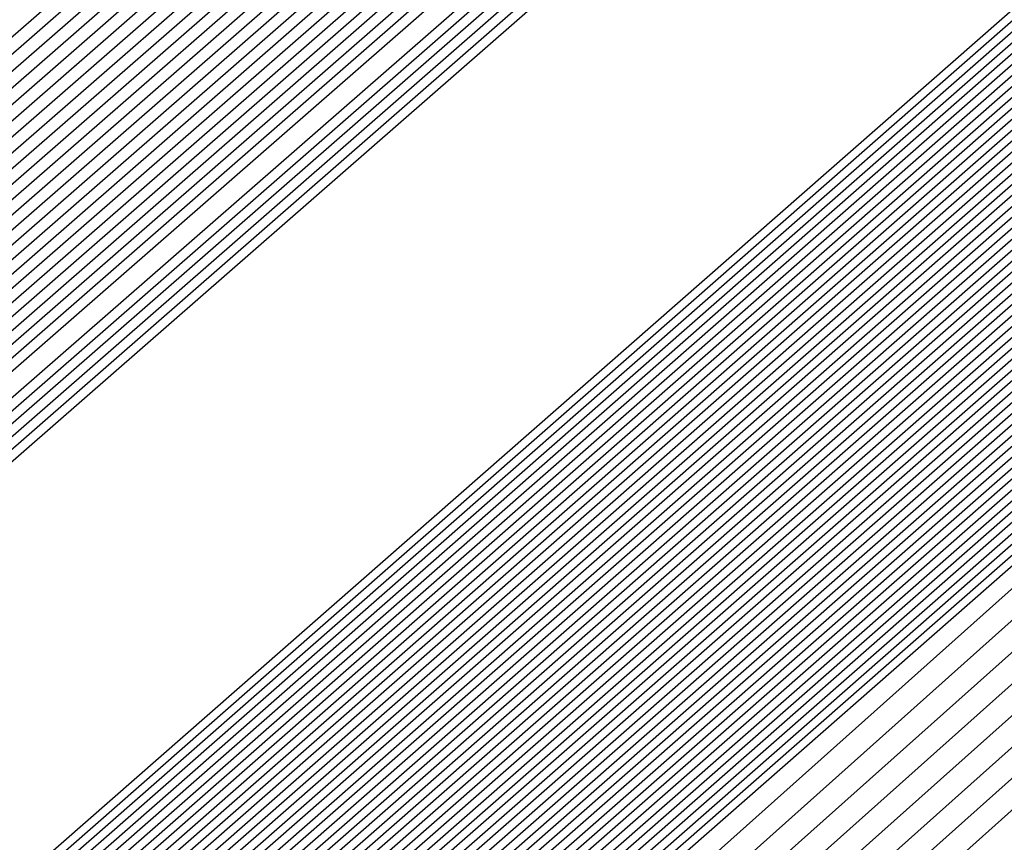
# Model space of a CAD drawing. Extents: x 3249832 to 3255657, y 13789405 to 13793316.
# Tile 817 of 1056: x 3253209.3033 to 3253209.3921, y 13791258.3118 to 13791258.386. Entities that reach past the tile are written whole.
import ezdxf

# ---------------------------------------------------------------- set-up
doc = ezdxf.new("R2010")
doc.units = 0
doc.header["$LTSCALE"] = 100
doc.header["$MEASUREMENT"] = 0
for name, color, linetype in [('GRATIO_03231_CON', 1, 'CONTINUOUS'), ('GRATIO_0323_ICON', 1, 'CONTINUOUS'), ('TARGETS_EAST', 7, 'CONTINUOUS')]:
    doc.layers.add(name, color=color, linetype=linetype)

# ---------------------------------------------------------------- blocks, each defined once
blk = doc.blocks.new('Gratio_032316_contours')
at = {"layer": 'GRATIO_03231_CON', "color": 1, "linetype": 'Continuous', "flags": 128}
for points in [[(3253179.550267, 13791232.395029), (3253186.874414, 13791238.770013), (3253201.477501, 13791251.518979), (3253219.208231, 13791267.007142), (3253234.457627, 13791280.32933), (3253243.000283, 13791287.791533), (3253246.145111, 13791290.544398), (3253246.584601, 13791290.949743), (3253247.021869, 13791291.379004), (3253250.202537, 13791294.242122), (3253258.882853, 13791301.95866), (3253274.442625, 13791315.738665), (3253292.755901, 13791331.954127), (3253308.320283, 13791345.767528)], [(3253180.165438, 13791232.938016), (3253187.284875, 13791239.131551), (3253201.725162, 13791251.736777), (3253219.339021, 13791267.122277), (3253234.513145, 13791280.378622), (3253243.016437, 13791287.806466), (3253246.146682, 13791290.546762), (3253246.583888, 13791290.950539), (3253247.016449, 13791291.376392), (3253250.166335, 13791294.21318), (3253258.763902, 13791301.857324), (3253274.176051, 13791315.507242), (3253292.315837, 13791331.569332), (3253307.732852, 13791345.251979)], [(3253180.780609, 13791233.481003), (3253187.695336, 13791239.493089), (3253201.972823, 13791251.954576), (3253219.469811, 13791267.237409), (3253234.568663, 13791280.427913), (3253243.03259, 13791287.821399), (3253246.148254, 13791290.549125), (3253246.583174, 13791290.951335), (3253247.01103, 13791291.37378), (3253250.130132, 13791294.184237), (3253258.64495, 13791301.755989), (3253273.909475, 13791315.27582), (3253291.875768, 13791331.184533), (3253307.145422, 13791344.736429)], [(3253181.395779, 13791234.02399), (3253188.105796, 13791239.854627), (3253202.220483, 13791252.172373), (3253219.600605, 13791267.352541), (3253234.62418, 13791280.477205), (3253243.048743, 13791287.836333), (3253246.149825, 13791290.551488), (3253246.582461, 13791290.952131), (3253247.00561, 13791291.371168), (3253250.09393, 13791294.155295), (3253258.525999, 13791301.654654), (3253273.642899, 13791315.044399), (3253291.435703, 13791330.799734), (3253306.557991, 13791344.22088)], [(3253182.62612, 13791235.109965), (3253188.926717, 13791240.577703), (3253202.715805, 13791252.60797), (3253219.862185, 13791267.582808), (3253234.735216, 13791280.575787), (3253243.08105, 13791287.8662), (3253246.152968, 13791290.556214), (3253246.581034, 13791290.953723), (3253246.994771, 13791291.365943), (3253250.021525, 13791294.09741), (3253258.288097, 13791301.451983), (3253273.109746, 13791314.581556), (3253290.555574, 13791330.03014), (3253305.383131, 13791343.18978)], [(3253183.241291, 13791235.652952), (3253189.337178, 13791240.939241), (3253202.963466, 13791252.825768), (3253219.992975, 13791267.69794), (3253234.790735, 13791280.625079), (3253243.097204, 13791287.881133), (3253246.154539, 13791290.558578), (3253246.58032, 13791290.954518), (3253246.989352, 13791291.363331), (3253249.985323, 13791294.068467), (3253258.169146, 13791301.350649), (3253272.843172, 13791314.350135), (3253290.115509, 13791329.645341), (3253304.7957, 13791342.67423)], [(3253189.747638, 13791241.300779), (3253203.211127, 13791253.043565), (3253220.123765, 13791267.813075), (3253234.846252, 13791280.67437), (3253243.113357, 13791287.896066), (3253246.15611, 13791290.560941), (3253246.579607, 13791290.955314), (3253246.983932, 13791291.360719), (3253249.94912, 13791294.039525), (3253258.050194, 13791301.249313), (3253272.576596, 13791314.118713), (3253289.67544, 13791329.260546), (3253304.208269, 13791342.15868)], [(3253190.158098, 13791241.662317), (3253203.458788, 13791253.261364), (3253220.254555, 13791267.928207), (3253234.90177, 13791280.723661), (3253243.129511, 13791287.911), (3253246.157681, 13791290.563304), (3253246.578894, 13791290.95611), (3253246.978513, 13791291.358107), (3253249.912918, 13791294.010583), (3253257.931243, 13791301.147978), (3253272.31002, 13791313.88729), (3253289.235376, 13791328.875747), (3253303.620839, 13791341.64313)], [(3253190.979019, 13791242.385393), (3253203.954109, 13791253.696959), (3253220.516135, 13791268.158471), (3253235.012806, 13791280.822244), (3253243.161817, 13791287.940867), (3253246.160824, 13791290.56803), (3253246.577467, 13791290.957702), (3253246.967674, 13791291.352882), (3253249.840514, 13791293.952698), (3253257.693341, 13791300.945308), (3253271.776867, 13791313.424447), (3253288.355246, 13791328.106153), (3253302.445978, 13791340.612031)], [(3253191.38948, 13791242.746931), (3253204.20177, 13791253.914758), (3253220.646925, 13791268.273606), (3253235.068324, 13791280.871536), (3253243.177971, 13791287.9558), (3253246.162395, 13791290.570393), (3253246.576753, 13791290.958498), (3253246.962254, 13791291.35027), (3253249.804311, 13791293.923755), (3253257.57439, 13791300.843972), (3253271.510293, 13791313.193026), (3253287.915181, 13791327.721354), (3253301.858547, 13791340.096481)], [(3253191.79994, 13791243.108469), (3253204.449431, 13791254.132556), (3253220.777718, 13791268.388738), (3253235.123841, 13791280.920827), (3253243.194124, 13791287.970733), (3253246.163966, 13791290.572756), (3253246.57604, 13791290.959294), (3253246.956835, 13791291.347658), (3253249.768109, 13791293.894813), (3253257.455439, 13791300.742638), (3253271.243717, 13791312.961604), (3253287.475113, 13791327.336555), (3253301.271117, 13791339.580931)], [(3253192.210401, 13791243.470007), (3253204.697094, 13791254.350353), (3253220.908508, 13791268.50387), (3253235.179359, 13791280.970118), (3253243.210278, 13791287.985667), (3253246.165538, 13791290.57512), (3253246.575327, 13791290.96009), (3253246.951415, 13791291.345046), (3253249.731907, 13791293.86587), (3253257.336487, 13791300.641302), (3253270.977141, 13791312.730183), (3253287.035048, 13791326.95176), (3253300.683687, 13791339.065381)], [(3253193.031322, 13791244.193083), (3253205.192416, 13791254.78595), (3253221.170088, 13791268.734137), (3253235.290395, 13791281.068701), (3253243.242584, 13791288.015534), (3253246.16868, 13791290.579846), (3253246.5739, 13791290.961682), (3253246.940576, 13791291.339821), (3253249.659502, 13791293.807986), (3253257.098584, 13791300.438633), (3253270.443991, 13791312.26734), (3253286.154919, 13791326.182162), (3253299.508825, 13791338.034281)], [(3253193.441782, 13791244.554621), (3253205.440077, 13791255.003749), (3253221.300878, 13791268.849269), (3253235.345913, 13791281.117993), (3253243.258738, 13791288.030467), (3253246.170251, 13791290.582209), (3253246.573186, 13791290.962478), (3253246.935157, 13791291.337209), (3253249.623299, 13791293.779043), (3253256.979633, 13791300.337297), (3253270.177414, 13791312.035917), (3253285.714854, 13791325.797367), (3253298.921395, 13791337.518731)], [(3253193.852242, 13791244.916159), (3253205.687737, 13791255.221545), (3253221.431668, 13791268.964404), (3253235.401431, 13791281.167285), (3253243.274891, 13791288.045401), (3253246.171823, 13791290.584572), (3253246.572473, 13791290.963274), (3253246.929737, 13791291.334597), (3253249.587097, 13791293.750101), (3253256.860682, 13791300.235963), (3253269.910838, 13791311.804496), (3253285.274785, 13791325.412568), (3253298.333965, 13791337.003182)], [(3253194.262703, 13791245.277697), (3253205.935398, 13791255.439344), (3253221.562458, 13791269.079536), (3253235.456949, 13791281.216576), (3253243.291045, 13791288.060334), (3253246.173394, 13791290.586935), (3253246.571759, 13791290.96407), (3253246.924318, 13791291.331985), (3253249.550895, 13791293.721158), (3253256.741731, 13791300.134627), (3253269.644262, 13791311.573074), (3253284.834721, 13791325.027769), (3253297.746534, 13791336.487632)], [(3253195.083624, 13791246.000773), (3253206.43072, 13791255.874939), (3253221.824042, 13791269.3098), (3253235.567984, 13791281.315159), (3253243.323351, 13791288.090201), (3253246.176536, 13791290.591662), (3253246.570333, 13791290.965662), (3253246.913479, 13791291.32676), (3253249.47849, 13791293.663273), (3253256.503828, 13791299.931957), (3253269.111112, 13791311.110231), (3253283.954591, 13791324.258175), (3253296.571673, 13791335.456532)], [(3253195.494084, 13791246.362311), (3253206.678381, 13791256.092738), (3253221.954832, 13791269.424935), (3253235.623502, 13791281.36445), (3253243.339505, 13791288.105134), (3253246.178108, 13791290.594025), (3253246.569619, 13791290.966458), (3253246.908059, 13791291.324148), (3253249.442288, 13791293.634331), (3253256.384877, 13791299.830622), (3253268.844536, 13791310.87881), (3253283.514522, 13791323.873376), (3253295.984243, 13791334.940982)], [(3253195.904545, 13791246.72385), (3253206.926042, 13791256.310537), (3253222.085622, 13791269.540067), (3253235.67902, 13791281.413742), (3253243.355658, 13791288.120068), (3253246.179679, 13791290.596388), (3253246.568906, 13791290.967254), (3253246.90264, 13791291.321536), (3253249.406086, 13791293.605388), (3253256.265926, 13791299.729286), (3253268.57796, 13791310.647389), (3253283.074458, 13791323.488581), (3253295.396812, 13791334.425433)]]:
    blk.add_lwpolyline(points, dxfattribs=at)
at = {"layer": 'GRATIO_03231_CON', "color": 5, "linetype": 'Continuous', "flags": 128}
for points in [[(3253178.319926, 13791231.309054), (3253186.053494, 13791238.046937), (3253200.982177, 13791251.083383), (3253218.946651, 13791266.776878), (3253234.346592, 13791280.230748), (3253242.967977, 13791287.761666), (3253246.141969, 13791290.539672), (3253246.586028, 13791290.948151), (3253247.021068, 13791291.373941), (3253250.18182, 13791294.217704), (3253258.80647, 13791301.883558), (3253274.269372, 13791315.565571), (3253292.489554, 13791331.617619), (3253308.022214, 13791345.183537)], [(3253177.704756, 13791230.766067), (3253185.643033, 13791237.685398), (3253200.734516, 13791250.865585), (3253218.815861, 13791266.661746), (3253234.291074, 13791280.181456), (3253242.951823, 13791287.746732), (3253246.140397, 13791290.537309), (3253246.586741, 13791290.947355), (3253247.014362, 13791291.365837), (3253250.12102, 13791294.160915), (3253258.59804, 13791301.695547), (3253273.796257, 13791315.143359), (3253291.704555, 13791330.920638), (3253306.971337, 13791344.254342)], [(3253177.089585, 13791230.22308), (3253185.232573, 13791237.323861), (3253200.486855, 13791250.647788), (3253218.685071, 13791266.546611), (3253234.235555, 13791280.132165), (3253242.93567, 13791287.731799), (3253246.138826, 13791290.534946), (3253246.587455, 13791290.946559), (3253247.007656, 13791291.357733), (3253250.060221, 13791294.104125), (3253258.389611, 13791301.507537), (3253273.323142, 13791314.721148), (3253290.919561, 13791330.223658), (3253305.920461, 13791343.325148)], [(3253176.474414, 13791229.680093), (3253184.822112, 13791236.962323), (3253200.239195, 13791250.429989), (3253218.554281, 13791266.431479), (3253234.180037, 13791280.082873), (3253242.919516, 13791287.716865), (3253246.137255, 13791290.532583), (3253246.588168, 13791290.945763), (3253247.000951, 13791291.349628), (3253249.999421, 13791294.047336), (3253258.181181, 13791301.319527), (3253272.850028, 13791314.298938), (3253290.134562, 13791329.526677), (3253304.869584, 13791342.395954)], [(3253175.244073, 13791228.594119), (3253184.001191, 13791236.239247), (3253199.743873, 13791249.994392), (3253218.292697, 13791266.201212), (3253234.069002, 13791279.984291), (3253242.887209, 13791287.686999), (3253246.134112, 13791290.527856), (3253246.589595, 13791290.944171), (3253246.987539, 13791291.33342), (3253249.877822, 13791293.933757), (3253257.764321, 13791300.943507), (3253271.903798, 13791313.454514), (3253288.564569, 13791328.132716), (3253302.767831, 13791340.537565)], [(3253196.577061, 13791247.036147), (3253203.471051, 13791253.193803), (3253218.759506, 13791266.601258), (3253234.069714, 13791279.984133), (3253242.887716, 13791287.686623), (3253246.134624, 13791290.527313), (3253246.590308, 13791290.943375), (3253246.980833, 13791291.325315), (3253249.817023, 13791293.876967), (3253257.555891, 13791300.755497), (3253271.430682, 13791313.032305), (3253287.77957, 13791327.435736), (3253301.716954, 13791339.608371)], [(3253196.710569, 13791247.152543), (3253203.58621, 13791253.293811), (3253218.83398, 13791266.665582), (3253234.103448, 13791280.012829), (3253242.898008, 13791287.694797), (3253246.136358, 13791290.527838), (3253246.591022, 13791290.942579), (3253246.974128, 13791291.317211), (3253249.756224, 13791293.820178), (3253257.347461, 13791300.567486), (3253270.957567, 13791312.610093), (3253286.994572, 13791326.738755), (3253300.666077, 13791338.679176)], [(3253196.844077, 13791247.26894), (3253203.701371, 13791253.393818), (3253218.908454, 13791266.729905), (3253234.137183, 13791280.041526), (3253242.9083, 13791287.702971), (3253246.138093, 13791290.528363), (3253246.591735, 13791290.941783), (3253246.967422, 13791291.309107), (3253249.695424, 13791293.763388), (3253257.139032, 13791300.379476), (3253270.484453, 13791312.187881), (3253286.209573, 13791326.041774), (3253299.615201, 13791337.749981)], [(3253197.111093, 13791247.501735), (3253203.931691, 13791253.593836), (3253219.057401, 13791266.858547), (3253234.204654, 13791280.09892), (3253242.928884, 13791287.71932), (3253246.141561, 13791290.529414), (3253246.593162, 13791290.940191), (3253246.954011, 13791291.292898), (3253249.573825, 13791293.649809), (3253256.722172, 13791300.003456), (3253269.538223, 13791311.34346), (3253284.63958, 13791324.647813), (3253297.513447, 13791335.891592)], [(3253197.244601, 13791247.618131), (3253204.046851, 13791253.693843), (3253219.131875, 13791266.92287), (3253234.238388, 13791280.127617), (3253242.939176, 13791287.727494), (3253246.143296, 13791290.529939), (3253246.593875, 13791290.939395), (3253246.947305, 13791291.284794), (3253249.513026, 13791293.59302), (3253256.513742, 13791299.815445), (3253269.065109, 13791310.92125), (3253283.854581, 13791323.950833), (3253296.46257, 13791334.962398)], [(3253197.378109, 13791247.734529), (3253204.162012, 13791253.793851), (3253219.206348, 13791266.987193), (3253234.272124, 13791280.156313), (3253242.949468, 13791287.735668), (3253246.14503, 13791290.530465), (3253246.594589, 13791290.9386), (3253246.940599, 13791291.27669), (3253249.452226, 13791293.53623), (3253256.305312, 13791299.627435), (3253268.591994, 13791310.499038), (3253283.069583, 13791323.253852), (3253295.411694, 13791334.033204)], [(3253197.511617, 13791247.850926), (3253204.277171, 13791253.893859), (3253219.280822, 13791267.051512), (3253234.305859, 13791280.18501), (3253242.95976, 13791287.743843), (3253246.146765, 13791290.53099), (3253246.595302, 13791290.937804), (3253246.933893, 13791291.268586), (3253249.391427, 13791293.479441), (3253256.096882, 13791299.439425), (3253268.118879, 13791310.076826), (3253282.284588, 13791322.55687), (3253294.360818, 13791333.104009)], [(3253197.778633, 13791248.083719), (3253204.507492, 13791254.093876), (3253219.429769, 13791267.180159), (3253234.373329, 13791280.242404), (3253242.980343, 13791287.760191), (3253246.150233, 13791290.532041), (3253246.596729, 13791290.936212), (3253246.920482, 13791291.252377), (3253249.269828, 13791293.365862), (3253255.680023, 13791299.063404), (3253267.172648, 13791309.232405), (3253280.714591, 13791321.162909), (3253292.259064, 13791331.24562), (3253298.86322, 13791336.863506)], [(3253197.912141, 13791248.200117), (3253204.622651, 13791254.193883), (3253219.504243, 13791267.244478), (3253234.407064, 13791280.271101), (3253242.990635, 13791287.768365), (3253246.151968, 13791290.532566), (3253246.597442, 13791290.935416), (3253246.913776, 13791291.244273), (3253249.209028, 13791293.309072), (3253255.471593, 13791298.875394), (3253266.699533, 13791308.810193), (3253279.929596, 13791320.465926), (3253291.208188, 13791330.316426), (3253297.66843, 13791335.812021)], [(3253198.045649, 13791248.316514), (3253204.737812, 13791254.293891), (3253219.578716, 13791267.308801), (3253234.440798, 13791280.299798), (3253243.000927, 13791287.77654), (3253246.153702, 13791290.533091), (3253246.598156, 13791290.93462), (3253246.907071, 13791291.236168), (3253249.148229, 13791293.252283), (3253255.263163, 13791298.687384), (3253266.226419, 13791308.387983), (3253279.144597, 13791319.768946), (3253290.157311, 13791329.387232), (3253296.473639, 13791334.760535)], [(3253198.179157, 13791248.43291), (3253204.852971, 13791254.393901), (3253219.65319, 13791267.373124), (3253234.474533, 13791280.328495), (3253243.011219, 13791287.784714), (3253246.155437, 13791290.533616), (3253246.598869, 13791290.933824), (3253246.900365, 13791291.228064), (3253249.087429, 13791293.195493), (3253255.054733, 13791298.499374), (3253265.753304, 13791307.965772), (3253278.359599, 13791319.071965), (3253289.106434, 13791328.458038), (3253295.27885, 13791333.70905)], [(3253198.446173, 13791248.665705), (3253205.083292, 13791254.593916), (3253219.802137, 13791267.501766), (3253234.542003, 13791280.385889), (3253243.031803, 13791287.801062), (3253246.158905, 13791290.534667), (3253246.600296, 13791290.932232), (3253246.886954, 13791291.211856), (3253248.96583, 13791293.081914), (3253254.637874, 13791298.123353), (3253264.807075, 13791307.12135), (3253276.789604, 13791317.678004), (3253287.004681, 13791326.599649), (3253292.889269, 13791331.606079), (3253295.951331, 13791334.070942)], [(3253198.579681, 13791248.782102), (3253205.198453, 13791254.693924), (3253219.876611, 13791267.566089), (3253234.575738, 13791280.414585), (3253243.042095, 13791287.809237), (3253246.16064, 13791290.535192), (3253246.60101, 13791290.931436), (3253246.880248, 13791291.203751), (3253248.905031, 13791293.025125), (3253254.429444, 13791297.935343), (3253264.33396, 13791306.699138), (3253276.004607, 13791316.981023), (3253285.953804, 13791325.670454), (3253291.694479, 13791330.554594), (3253294.7416, 13791333.011419)], [(3253198.713189, 13791248.898498), (3253205.313612, 13791254.793933), (3253219.951085, 13791267.630412), (3253234.609474, 13791280.443283), (3253243.052387, 13791287.817411), (3253246.162374, 13791290.535718), (3253246.601723, 13791290.93064), (3253246.873542, 13791291.195647), (3253248.844232, 13791292.968335), (3253254.221014, 13791297.747333), (3253263.860844, 13791306.276928), (3253275.21961, 13791316.284043), (3253284.902928, 13791324.74126), (3253290.499689, 13791329.503109), (3253293.53187, 13791331.951897)], [(3253198.846697, 13791249.014895), (3253205.428774, 13791254.893941), (3253220.025558, 13791267.694732), (3253234.643209, 13791280.47198), (3253243.062679, 13791287.825585), (3253246.164109, 13791290.536243), (3253246.602436, 13791290.929844), (3253246.866836, 13791291.187543), (3253248.783432, 13791292.911546), (3253254.012584, 13791297.559322), (3253263.387729, 13791305.854716), (3253274.434612, 13791315.58706), (3253283.852051, 13791323.812065), (3253289.304899, 13791328.451623), (3253292.322139, 13791330.892375), (3253295.398785, 13791333.387147)], [(3253199.113713, 13791249.247691), (3253205.659094, 13791255.093956), (3253220.174506, 13791267.823378), (3253234.710679, 13791280.529373), (3253243.083262, 13791287.841934), (3253246.167577, 13791290.537293), (3253246.603863, 13791290.928252), (3253246.853425, 13791291.171334), (3253248.661833, 13791292.797967), (3253253.595725, 13791297.183302), (3253262.4415, 13791305.010294), (3253272.864616, 13791314.193099), (3253281.750298, 13791321.953677), (3253286.915319, 13791326.348653), (3253289.902678, 13791328.77333), (3253293.186926, 13791331.457682)], [(3253199.247221, 13791249.364086), (3253205.774253, 13791255.193966), (3253220.248979, 13791267.887697), (3253234.744414, 13791280.558071), (3253243.093554, 13791287.850108), (3253246.169312, 13791290.537819), (3253246.604577, 13791290.927456), (3253246.846719, 13791291.16323), (3253248.601034, 13791292.741177), (3253253.387295, 13791296.995292), (3253261.968385, 13791304.588083), (3253272.07962, 13791313.496119), (3253280.699421, 13791321.024482), (3253285.720529, 13791325.297167), (3253288.692948, 13791327.713808), (3253292.080997, 13791330.492949), (3253297.619173, 13791335.1971)], [(3253199.380729, 13791249.480484), (3253205.889415, 13791255.293974), (3253220.323453, 13791267.95202), (3253234.778148, 13791280.586767), (3253243.103846, 13791287.858282), (3253246.171046, 13791290.538344), (3253246.60529, 13791290.92666), (3253246.840014, 13791291.155126), (3253248.540234, 13791292.684388), (3253253.178865, 13791296.807282), (3253261.495269, 13791304.165872), (3253271.294621, 13791312.799138), (3253279.648544, 13791320.095288), (3253284.525739, 13791324.245682), (3253287.483217, 13791326.654286), (3253290.975067, 13791329.528217), (3253296.715246, 13791334.410219)], [(3253199.514237, 13791249.596881), (3253206.004574, 13791255.393981), (3253220.397926, 13791268.016343), (3253234.811884, 13791280.615464), (3253243.114138, 13791287.866456), (3253246.172781, 13791290.538869), (3253246.606003, 13791290.925864), (3253246.833308, 13791291.147021), (3253248.479435, 13791292.627598), (3253252.970435, 13791296.619271), (3253261.022155, 13791303.743661), (3253270.509624, 13791312.102158), (3253278.597668, 13791319.166094), (3253283.330949, 13791323.194197), (3253286.273487, 13791325.594763), (3253289.869138, 13791328.563484), (3253295.81132, 13791333.62334)], [(3253199.781252, 13791249.829674), (3253206.234894, 13791255.593998), (3253220.546874, 13791268.144986), (3253234.879353, 13791280.672858), (3253243.134722, 13791287.882805), (3253246.176249, 13791290.53992), (3253246.60743, 13791290.924272), (3253246.819896, 13791291.130813), (3253248.357836, 13791292.514019), (3253252.553575, 13791296.243251), (3253260.075926, 13791302.899239), (3253268.939629, 13791310.708195), (3253276.495915, 13791317.307705), (3253280.941369, 13791321.091226), (3253283.854026, 13791323.475719), (3253287.657279, 13791326.63402), (3253294.003467, 13791332.049579)], [(3253199.91476, 13791249.946072), (3253206.350054, 13791255.694006), (3253220.621347, 13791268.209309), (3253234.913089, 13791280.701555), (3253243.145014, 13791287.890979), (3253246.177984, 13791290.540445), (3253246.608144, 13791290.923477), (3253246.813191, 13791291.122709), (3253248.297036, 13791292.45723), (3253252.345146, 13791296.055241), (3253259.60281, 13791302.477028), (3253268.154633, 13791310.011214), (3253275.445038, 13791316.37851), (3253279.746579, 13791320.03974), (3253282.644295, 13791322.416197), (3253286.55135, 13791325.669287), (3253293.099541, 13791331.2627), (3253300.795214, 13791337.869235)], [(3253200.048268, 13791250.062469), (3253206.465215, 13791255.794014), (3253220.695821, 13791268.273632), (3253234.946824, 13791280.730252), (3253243.155306, 13791287.899153), (3253246.179718, 13791290.540971), (3253246.608857, 13791290.922681), (3253246.806485, 13791291.114604), (3253248.236237, 13791292.40044), (3253252.136716, 13791295.86723), (3253259.129695, 13791302.054816), (3253267.369634, 13791309.314234), (3253274.394161, 13791315.449316), (3253278.551789, 13791318.988255), (3253281.434565, 13791321.356674), (3253285.44542, 13791324.704555), (3253292.195614, 13791330.475819), (3253300.12972, 13791337.290156)], [(3253200.181776, 13791250.178867), (3253206.580374, 13791255.894021), (3253220.770295, 13791268.337951), (3253234.980558, 13791280.758949), (3253243.165597, 13791287.907327), (3253246.181453, 13791290.541496), (3253246.609571, 13791290.921885), (3253246.799779, 13791291.1065), (3253248.175437, 13791292.34365), (3253251.928286, 13791295.67922), (3253258.656581, 13791301.632605), (3253266.584637, 13791308.617253), (3253273.343284, 13791314.520121), (3253277.356999, 13791317.93677), (3253280.224834, 13791320.297152), (3253284.339491, 13791323.739822), (3253291.291688, 13791329.688939), (3253299.464229, 13791336.711079)], [(3253200.448792, 13791250.41166), (3253206.810695, 13791256.094039), (3253220.919242, 13791268.466597), (3253235.048029, 13791280.816343), (3253243.186181, 13791287.923676), (3253246.184922, 13791290.542546), (3253246.610997, 13791290.920293), (3253246.786368, 13791291.090291), (3253248.053838, 13791292.230072), (3253251.511426, 13791295.3032), (3253257.71035, 13791300.788183), (3253265.014642, 13791307.223292), (3253271.241531, 13791312.661733), (3253274.967419, 13791315.833799), (3253277.805373, 13791318.178108), (3253282.127631, 13791321.810358), (3253289.483835, 13791328.115179), (3253298.133244, 13791335.552923)], [(3253200.5823, 13791250.528057), (3253206.925856, 13791256.194046), (3253220.993715, 13791268.530917), (3253235.081764, 13791280.845039), (3253243.196473, 13791287.93185), (3253246.186656, 13791290.543072), (3253246.611711, 13791290.919497), (3253246.779662, 13791291.082187), (3253247.993039, 13791292.173282), (3253251.302996, 13791295.11519), (3253257.237236, 13791300.365972), (3253264.229644, 13791306.52631), (3253270.190655, 13791311.732538), (3253273.772629, 13791314.782314), (3253276.595643, 13791317.118585), (3253281.021702, 13791320.845625), (3253288.579908, 13791327.328299), (3253297.467752, 13791334.973846)], [(3253200.715808, 13791250.644455), (3253207.041015, 13791256.294056), (3253221.068189, 13791268.59524), (3253235.115498, 13791280.873737), (3253243.206765, 13791287.940024), (3253246.18839, 13791290.543597), (3253246.612424, 13791290.918701), (3253246.772956, 13791291.074083), (3253247.93224, 13791292.116492), (3253251.094567, 13791294.927179), (3253256.764121, 13791299.943761), (3253263.444647, 13791305.82933), (3253269.139778, 13791310.803344), (3253272.577839, 13791313.730828), (3253275.385912, 13791316.059063), (3253279.915773, 13791319.880893), (3253287.675982, 13791326.541418), (3253296.802261, 13791334.394769)], [(3253200.849316, 13791250.760851), (3253207.156176, 13791256.394064), (3253221.142663, 13791268.659563), (3253235.149234, 13791280.902434), (3253243.217057, 13791287.948199), (3253246.190125, 13791290.544122), (3253246.613138, 13791290.917905), (3253246.766251, 13791291.065979), (3253247.87144, 13791292.059703), (3253250.886137, 13791294.739169), (3253256.291006, 13791299.52155), (3253262.659648, 13791305.132348), (3253268.088901, 13791309.87415), (3253271.383048, 13791312.679343), (3253274.176182, 13791314.999541), (3253278.809843, 13791318.91616), (3253286.772056, 13791325.754539), (3253296.136767, 13791333.81569)], [(3253201.116332, 13791250.993646), (3253207.386497, 13791256.594079), (3253221.29161, 13791268.788205), (3253235.216703, 13791280.959827), (3253243.237641, 13791287.964547), (3253246.193594, 13791290.545173), (3253246.614564, 13791290.916313), (3253246.752839, 13791291.04977), (3253247.749841, 13791291.946124), (3253250.469277, 13791294.363148), (3253255.344776, 13791298.677128), (3253261.089654, 13791303.738387), (3253265.987148, 13791308.015761), (3253268.993468, 13791310.576372), (3253271.756721, 13791312.880496), (3253276.597984, 13791316.986696), (3253284.964203, 13791324.180778), (3253294.805784, 13791332.657536)], [(3253201.24984, 13791251.110043), (3253207.501656, 13791256.694088), (3253221.366084, 13791268.852528), (3253235.250439, 13791280.988525), (3253243.247933, 13791287.972721), (3253246.195328, 13791290.545698), (3253246.615278, 13791290.915517), (3253246.746134, 13791291.041666), (3253247.689042, 13791291.889334), (3253250.260847, 13791294.175138), (3253254.871662, 13791298.254917), (3253260.304656, 13791303.041406), (3253264.936271, 13791307.086566), (3253267.798678, 13791309.524887), (3253270.54699, 13791311.820974), (3253275.492055, 13791316.021963), (3253284.060277, 13791323.393899), (3253294.140291, 13791332.078457)], [(3253201.383348, 13791251.226439), (3253207.616817, 13791256.794096), (3253221.440557, 13791268.916851), (3253235.284174, 13791281.017221), (3253243.258224, 13791287.980896), (3253246.197062, 13791290.546223), (3253246.615991, 13791290.914721), (3253246.739428, 13791291.033562), (3253247.628242, 13791291.832545), (3253250.052417, 13791293.987128), (3253254.398546, 13791297.832706), (3253259.519659, 13791302.344425), (3253263.885395, 13791306.157372), (3253266.603888, 13791308.473402), (3253269.33726, 13791310.761452), (3253274.386125, 13791315.057231), (3253283.156349, 13791322.607018), (3253293.474799, 13791331.49938)], [(3253201.516856, 13791251.342836), (3253207.731977, 13791256.894104), (3253221.515031, 13791268.98117), (3253235.317908, 13791281.045918), (3253243.268516, 13791287.98907), (3253246.198797, 13791290.546749), (3253246.616705, 13791290.913925), (3253246.732722, 13791291.025457), (3253247.567443, 13791291.775755), (3253249.843988, 13791293.799118), (3253253.925432, 13791297.410495), (3253258.734661, 13791301.647445), (3253262.834518, 13791305.228178), (3253265.409098, 13791307.421916), (3253268.127529, 13791309.701929), (3253273.280196, 13791314.092498), (3253282.252423, 13791321.820138), (3253292.809306, 13791330.920303), (3253301.810882, 13791338.630682)], [(3253201.783872, 13791251.575631), (3253207.962297, 13791257.094121), (3253221.663978, 13791269.109817), (3253235.385379, 13791281.103312), (3253243.2891, 13791288.005418), (3253246.202266, 13791290.547799), (3253246.618132, 13791290.912333), (3253246.719311, 13791291.009249), (3253247.445844, 13791291.662176), (3253249.427128, 13791293.423097), (3253252.979202, 13791296.566073), (3253257.164667, 13791300.253483), (3253260.732765, 13791303.369789), (3253263.019518, 13791305.318945), (3253265.708069, 13791307.582885), (3253271.068337, 13791312.163033), (3253280.44457, 13791320.246378), (3253291.478323, 13791329.762148), (3253300.885471, 13791337.825133)], [(3253201.91738, 13791251.692027), (3253208.077456, 13791257.194129), (3253221.738452, 13791269.174136), (3253235.419113, 13791281.132009), (3253243.299392, 13791288.013593), (3253246.204, 13791290.548325), (3253246.618845, 13791290.911537), (3253246.712605, 13791291.001144), (3253247.385044, 13791291.605387), (3253249.218698, 13791293.235087), (3253252.506087, 13791296.143862), (3253256.379669, 13791299.556502), (3253259.681888, 13791302.440594), (3253261.824728, 13791304.26746), (3253264.498338, 13791306.523363), (3253269.962407, 13791311.198301), (3253279.540643, 13791319.459498), (3253290.812829, 13791329.183071), (3253300.422766, 13791337.422359)], [(3253202.050886, 13791251.808424), (3253208.192618, 13791257.294136), (3253221.812925, 13791269.238459), (3253235.452849, 13791281.160706), (3253243.309684, 13791288.021767), (3253246.205734, 13791290.54885), (3253246.619558, 13791290.910741), (3253246.705899, 13791290.99304), (3253247.324245, 13791291.548597), (3253249.010269, 13791293.047077), (3253252.032972, 13791295.72165), (3253255.594672, 13791298.859521), (3253258.631011, 13791301.5114), (3253260.629938, 13791303.215975), (3253263.288608, 13791305.46384), (3253268.856478, 13791310.233569), (3253278.636718, 13791318.672617), (3253290.147338, 13791328.603992), (3253299.96006, 13791337.019585)], [(3253222.189727, 13791268.956195), (3253208.471011, 13791257.206985), (3253202.184394, 13791251.924823), (3253202.184394, 13791251.924822), (3253208.307777, 13791257.394144), (3253221.887399, 13791269.302782)], [(3253222.336854, 13791269.086923), (3253208.700353, 13791257.408126), (3253202.451409, 13791252.157615), (3253202.45141, 13791252.157615), (3253208.538097, 13791257.594161), (3253222.036346, 13791269.431424)], [(3253222.410417, 13791269.152286), (3253208.815023, 13791257.508695), (3253202.584921, 13791252.274011), (3253202.584918, 13791252.274013), (3253208.653258, 13791257.694169), (3253222.11082, 13791269.495747)], [(3253222.483981, 13791269.217651), (3253208.92969, 13791257.609264), (3253202.718428, 13791252.390411), (3253202.718426, 13791252.39041), (3253208.768418, 13791257.794177), (3253222.185294, 13791269.560071)], [(3253222.557544, 13791269.283014), (3253209.044361, 13791257.709832), (3253202.851936, 13791252.506807), (3253202.851934, 13791252.506806), (3253208.883579, 13791257.894186), (3253222.259767, 13791269.62439)], [(3253222.704671, 13791269.413741), (3253209.273702, 13791257.91097), (3253203.118951, 13791252.739602), (3253203.11895, 13791252.739601), (3253209.113899, 13791258.094202), (3253222.408715, 13791269.753036)], [(3253222.778233, 13791269.479104), (3253209.388373, 13791258.011542), (3253203.252459, 13791252.855998), (3253203.252458, 13791252.855998), (3253209.229059, 13791258.194209), (3253222.483188, 13791269.817355)], [(3253222.851796, 13791269.544469), (3253209.503043, 13791258.112111), (3253203.385966, 13791252.972394), (3253203.385966, 13791252.972394), (3253209.34422, 13791258.294219), (3253222.557662, 13791269.881678)], [(3253222.92536, 13791269.609832), (3253209.617714, 13791258.21268), (3253203.519474, 13791253.08879), (3253203.519474, 13791253.088791), (3253209.459379, 13791258.394226), (3253222.632135, 13791269.946001)], [(3253294.555932, 13791331.784818), (3253282.651333, 13791321.302735), (3253268.603203, 13791309.014447), (3253256.633797, 13791298.600272), (3253249.913733, 13791292.816087), (3253247.407106, 13791290.719974), (3253247.026376, 13791290.445568), (3253246.628672, 13791290.097267), (3253243.849802, 13791287.662521), (3253236.270245, 13791281.099544), (3253223.072487, 13791269.740559), (3253209.847055, 13791258.413819), (3253203.786489, 13791253.321586), (3253203.78649, 13791253.321586), (3253209.689707, 13791258.594234), (3253222.78114, 13791270.074575), (3253235.891608, 13791281.53353), (3253243.79641, 13791288.432975), (3253249.048806, 13791292.998606), (3253256.146548, 13791299.147074), (3253268.135158, 13791309.529006), (3253282.251274, 13791321.730918), (3253294.279297, 13791332.073309)], [(3253294.303412, 13791331.566983), (3253282.46184, 13791321.140397), (3253268.488083, 13791308.917171), (3253256.582029, 13791298.558148), (3253249.897517, 13791292.804611), (3253247.40414, 13791290.719612), (3253247.02543, 13791290.446644), (3253246.629001, 13791290.099378), (3253243.858784, 13791287.672183), (3253236.302787, 13791281.129602), (3253223.14605, 13791269.805922), (3253209.961726, 13791258.514388), (3253203.919997, 13791253.437981), (3253203.919998, 13791253.437982), (3253209.804872, 13791258.694236), (3253222.855652, 13791270.138852), (3253235.925472, 13791281.562076), (3253243.805117, 13791288.439206), (3253249.036009, 13791292.985734), (3253256.097231, 13791299.102201), (3253268.022476, 13791309.42905), (3253282.06389, 13791321.566318), (3253294.028242, 13791331.853946)], [(3253294.050892, 13791331.349147), (3253282.272347, 13791320.978058), (3253268.372959, 13791308.819897), (3253256.53026, 13791298.516025), (3253249.8813, 13791292.793135), (3253247.401173, 13791290.719249), (3253247.024485, 13791290.447721), (3253246.629331, 13791290.101489), (3253243.867765, 13791287.681844), (3253236.335328, 13791281.15966), (3253223.219613, 13791269.871285), (3253210.076396, 13791258.614957), (3253204.053508, 13791253.554381), (3253204.053506, 13791253.554379), (3253209.920037, 13791258.79424), (3253222.930167, 13791270.20313), (3253235.959336, 13791281.590624), (3253243.813823, 13791288.445438), (3253249.023211, 13791292.972861), (3253256.047914, 13791299.057326), (3253267.909792, 13791309.329092), (3253281.876511, 13791321.401718), (3253293.777187, 13791331.634584)], [(3253293.798373, 13791331.131311), (3253282.082854, 13791320.815718), (3253268.257836, 13791308.722622), (3253256.478491, 13791298.473901), (3253249.865083, 13791292.781659), (3253247.398206, 13791290.718887), (3253247.023539, 13791290.448797), (3253246.629661, 13791290.1036), (3253243.876746, 13791287.691505), (3253236.367871, 13791281.189718), (3253223.293177, 13791269.93665), (3253210.191067, 13791258.715525), (3253204.187016, 13791253.670777), (3253204.187014, 13791253.670777), (3253210.035202, 13791258.894242), (3253223.004679, 13791270.267407), (3253235.993201, 13791281.619171), (3253243.82253, 13791288.45167), (3253249.010414, 13791292.959989), (3253255.998597, 13791299.012453), (3253267.79711, 13791309.229136), (3253281.689131, 13791321.237116), (3253293.526131, 13791331.41522)], [(3253281.703867, 13791320.491041), (3253268.027588, 13791308.528072), (3253256.374954, 13791298.389654), (3253249.83265, 13791292.758707), (3253247.392273, 13791290.718163), (3253247.021649, 13791290.45095), (3253246.63032, 13791290.107823), (3253243.894709, 13791287.710827), (3253236.432955, 13791281.249833), (3253223.440304, 13791270.067378), (3253210.420408, 13791258.916665), (3253204.454031, 13791253.903573), (3253204.45403, 13791253.90357), (3253210.265496, 13791259.094286), (3253223.15342, 13791270.396274), (3253236.059978, 13791281.677323), (3253243.494674, 13791288.169109), (3253246.236293, 13791290.558915), (3253246.630942, 13791290.897916), (3253246.976878, 13791291.192818), (3253249.380962, 13791293.27243), (3253255.902209, 13791298.921086), (3253267.57241, 13791309.028745), (3253281.314456, 13791320.907856)]]:
    blk.add_lwpolyline(points, dxfattribs=at)
at = {"layer": 'GRATIO_0323_ICON', "color": 7, "linetype": 'Continuous', "flags": 128}
for points in [[(3253175.859244, 13791229.137106), (3253184.411652, 13791236.600784), (3253199.991534, 13791250.212191), (3253218.423487, 13791266.316347), (3253234.12452, 13791280.033582), (3253242.903363, 13791287.701932), (3253246.135684, 13791290.53022), (3253246.588881, 13791290.944967), (3253246.994245, 13791291.341524), (3253249.938622, 13791293.990546), (3253257.972751, 13791301.131516), (3253272.376913, 13791313.876726), (3253289.349564, 13791328.829697), (3253303.818707, 13791341.466759)], [(3253182.01095, 13791234.566977), (3253188.516256, 13791240.216165), (3253202.468144, 13791252.390171), (3253219.731395, 13791267.467676), (3253234.679698, 13791280.526496), (3253243.064897, 13791287.851266), (3253246.151396, 13791290.553851), (3253246.581747, 13791290.952927), (3253247.000191, 13791291.368556), (3253250.057728, 13791294.126352), (3253258.407048, 13791301.553319), (3253273.376322, 13791314.812978), (3253290.995638, 13791330.414939), (3253305.970561, 13791343.705329)], [(3253196.977585, 13791247.385338), (3253203.81653, 13791253.493826), (3253218.982927, 13791266.794228), (3253234.170919, 13791280.070222), (3253242.918592, 13791287.711146), (3253246.139827, 13791290.528889), (3253246.592449, 13791290.940987), (3253246.960716, 13791291.301003), (3253249.634624, 13791293.706599), (3253256.930602, 13791300.191466), (3253270.011338, 13791311.765671), (3253285.424578, 13791325.344794), (3253298.564324, 13791336.820787)], [(3253197.645125, 13791247.967322), (3253204.392332, 13791253.993868), (3253219.355296, 13791267.115835), (3253234.339593, 13791280.213708), (3253242.970052, 13791287.752017), (3253246.148499, 13791290.531515), (3253246.596016, 13791290.937008), (3253246.927188, 13791291.260481), (3253249.330627, 13791293.422651), (3253255.888453, 13791299.251414), (3253267.645763, 13791309.654617), (3253281.499589, 13791321.859889), (3253293.30994, 13791332.174815)], [(3253198.312665, 13791248.549307), (3253204.968133, 13791254.493908), (3253219.727664, 13791267.437447), (3253234.508269, 13791280.357192), (3253243.021511, 13791287.792888), (3253246.157171, 13791290.534142), (3253246.599583, 13791290.933028), (3253246.893659, 13791291.21996), (3253249.02663, 13791293.138704), (3253254.846303, 13791298.311363), (3253265.28019, 13791307.54356), (3253277.574602, 13791318.374985), (3253288.055557, 13791327.528843), (3253294.084059, 13791332.657565)], [(3253190.568559, 13791242.023855), (3253203.706449, 13791253.479162), (3253220.385345, 13791268.043339), (3253234.957288, 13791280.772953), (3253243.145664, 13791287.925933), (3253246.159253, 13791290.565667), (3253246.57818, 13791290.956906), (3253246.973093, 13791291.355494), (3253249.876716, 13791293.98164), (3253257.812292, 13791301.046643), (3253272.043444, 13791313.655869), (3253288.795311, 13791328.490948), (3253303.033409, 13791341.12758)], [(3253198.980205, 13791249.131293), (3253205.543933, 13791254.993949), (3253220.100032, 13791267.759055), (3253234.676943, 13791280.500676), (3253243.07297, 13791287.833759), (3253246.165843, 13791290.536768), (3253246.60315, 13791290.929048), (3253246.860131, 13791291.179438), (3253248.722633, 13791292.854756), (3253253.804154, 13791297.371312), (3253262.914614, 13791305.432505), (3253273.649615, 13791314.89008), (3253282.801174, 13791322.882871), (3253288.110109, 13791327.400138), (3253291.112409, 13791329.832853), (3253294.292856, 13791332.422414)], [(3253199.647745, 13791249.713279), (3253206.119735, 13791255.493989), (3253220.4724, 13791268.080666), (3253234.845619, 13791280.644161), (3253243.12443, 13791287.87463), (3253246.174515, 13791290.539395), (3253246.606717, 13791290.925068), (3253246.826602, 13791291.138917), (3253248.418635, 13791292.570809), (3253252.762005, 13791296.431261), (3253260.54904, 13791303.321449), (3253269.724626, 13791311.405175), (3253277.546791, 13791318.236899), (3253282.136159, 13791322.142711), (3253285.063756, 13791324.535241), (3253288.763208, 13791327.598752), (3253294.907393, 13791332.836459)], [(3253200.315284, 13791250.295262), (3253206.695535, 13791255.994031), (3253220.844768, 13791268.402274), (3253235.014293, 13791280.787646), (3253243.175889, 13791287.915502), (3253246.183187, 13791290.542021), (3253246.610284, 13791290.921089), (3253246.793074, 13791291.098396), (3253248.114638, 13791292.286861), (3253251.719856, 13791295.49121), (3253258.183466, 13791301.210395), (3253265.799639, 13791307.920272), (3253272.292408, 13791313.590927), (3253276.162209, 13791316.885284), (3253279.015104, 13791319.23763), (3253283.233561, 13791322.77509), (3253290.387762, 13791328.902059), (3253298.798737, 13791336.132002)], [(3253192.620861, 13791243.831545), (3253204.944755, 13791254.568152), (3253221.039298, 13791268.619005), (3253235.234877, 13791281.01941), (3253243.226431, 13791288.0006), (3253246.167109, 13791290.577483), (3253246.574613, 13791290.960886), (3253246.945996, 13791291.342433), (3253249.695704, 13791293.836928), (3253257.217535, 13791300.539968), (3253270.710565, 13791312.498762), (3253286.594983, 13791326.566961), (3253300.096256, 13791338.549831)], [(3253200.982824, 13791250.877248), (3253207.271336, 13791256.494071), (3253221.217136, 13791268.723886), (3253235.182969, 13791280.93113), (3253243.227349, 13791287.956373), (3253246.191859, 13791290.544648), (3253246.613851, 13791290.917109), (3253246.759545, 13791291.057874), (3253247.810641, 13791292.002913), (3253250.677707, 13791294.551159), (3253255.817891, 13791299.099339), (3253261.874652, 13791304.435368), (3253267.038025, 13791308.944955), (3253270.188258, 13791311.627858), (3253272.966451, 13791313.940019), (3253277.703914, 13791317.951428), (3253285.868129, 13791324.967658), (3253295.471276, 13791333.236613)], [(3253201.650364, 13791251.459234), (3253207.847138, 13791256.994112), (3253221.589505, 13791269.045494), (3253235.351644, 13791281.074615), (3253243.278808, 13791287.997244), (3253246.200531, 13791290.547274), (3253246.617418, 13791290.913129), (3253246.726017, 13791291.017353), (3253247.506643, 13791291.718966), (3253249.635558, 13791293.611107), (3253253.452317, 13791296.988284), (3253257.949664, 13791300.950463), (3253261.783641, 13791304.298983), (3253264.214308, 13791306.370431), (3253266.917799, 13791308.642407), (3253272.174266, 13791313.127766), (3253281.348498, 13791321.033258), (3253292.143814, 13791330.341225), (3253301.348177, 13791338.227907)], [(3253194.673164, 13791245.639236), (3253206.183059, 13791255.657143), (3253221.693248, 13791269.194668), (3253235.512467, 13791281.265868), (3253243.307198, 13791288.075267), (3253246.174965, 13791290.589299), (3253246.571046, 13791290.964866), (3253246.918898, 13791291.329372), (3253249.514692, 13791293.692216), (3253256.622779, 13791300.033292), (3253269.377686, 13791311.341653), (3253284.394656, 13791324.642974), (3253297.159103, 13791335.972082)], [(3253222.263291, 13791269.021558), (3253208.585682, 13791257.307554), (3253202.317902, 13791252.041219), (3253202.317902, 13791252.041219), (3253208.422938, 13791257.494154), (3253221.961873, 13791269.367105)], [(3253222.631108, 13791269.348376), (3253209.159031, 13791257.810401), (3253202.985444, 13791252.623202), (3253202.985442, 13791252.623203), (3253208.998738, 13791257.994194), (3253222.334241, 13791269.688713)], [(3253294.808451, 13791332.002654), (3253282.840827, 13791321.465075), (3253268.718327, 13791309.111721), (3253256.685565, 13791298.642396), (3253249.92995, 13791292.827563), (3253247.410073, 13791290.720336), (3253247.027321, 13791290.444492), (3253246.628342, 13791290.095156), (3253243.840821, 13791287.65286), (3253236.237703, 13791281.069487), (3253222.998923, 13791269.675195), (3253209.732385, 13791258.313249), (3253203.652982, 13791253.20519), (3253203.652982, 13791253.205189), (3253209.574542, 13791258.494232), (3253222.706628, 13791270.010298), (3253235.857744, 13791281.504982), (3253243.787703, 13791288.426743), (3253249.061604, 13791293.011479), (3253256.195865, 13791299.191949), (3253268.247842, 13791309.628962), (3253282.438653, 13791321.895519), (3253294.530352, 13791332.292673)], [(3253281.89336, 13791320.65338), (3253268.142712, 13791308.625346), (3253256.426723, 13791298.431777), (3253249.848867, 13791292.770183), (3253247.39524, 13791290.718525), (3253247.022594, 13791290.449873), (3253246.62999, 13791290.105711), (3253243.885727, 13791287.701166), (3253236.400413, 13791281.219776), (3253223.36674, 13791270.002013), (3253210.305738, 13791258.816096), (3253204.320523, 13791253.787173), (3253204.320522, 13791253.787174), (3253210.150337, 13791258.994278), (3253223.078951, 13791270.331951), (3253236.026258, 13791281.648614), (3253243.484422, 13791288.160904), (3253246.234659, 13791290.558297), (3253246.63045, 13791290.898484), (3253246.978075, 13791291.195202), (3253249.395011, 13791293.286371), (3253255.951534, 13791298.965955), (3253267.685094, 13791309.128699), (3253281.501835, 13791321.072455)]]:
    blk.add_lwpolyline(points, dxfattribs=at)

msp = doc.modelspace()

# ---------------------------------------------------------------- block references
at = {"layer": 'TARGETS_EAST'}
msp.add_blockref('Gratio_032316_contours', (0, 0), dxfattribs=at)

doc.saveas('drawing.dxf')
